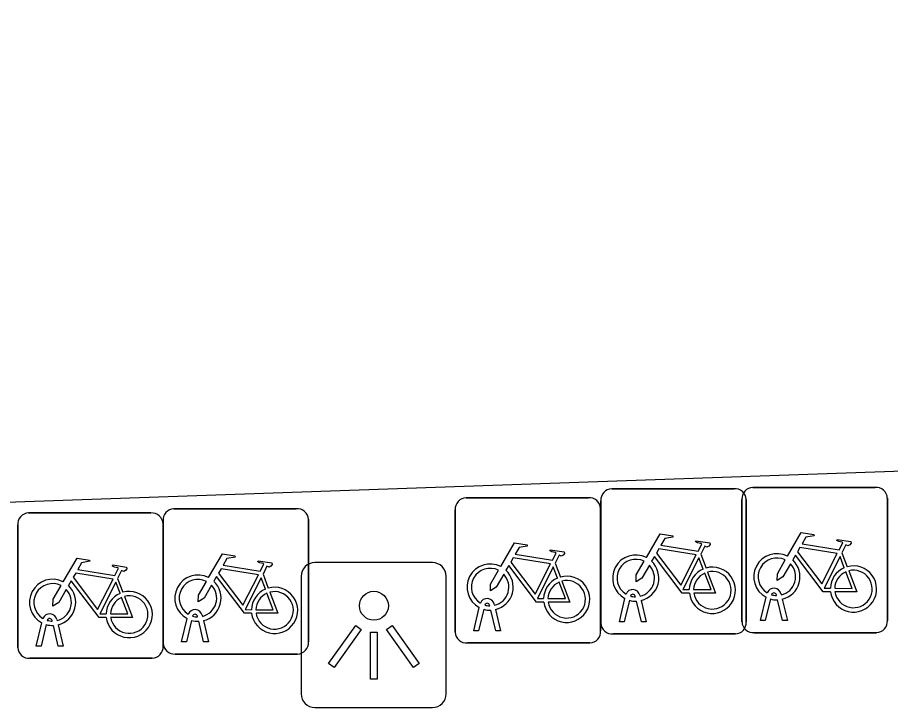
# Model space of a CAD drawing. Extents: x 160557 to 161245, y 385330 to 386505.
# Drawn here: x 160938.74 to 160944.74, y 386236.01 to 386240.75 of the extents above; entities that cross this region are included whole.
import ezdxf

# ---------------------------------------------------------------- set-up
doc = ezdxf.new("R2010")
doc.units = 0
for name, color, linetype in [('IMGEO_Fietsenrek', 7, 'Continuous'), ('IMGEO_Lichtpunt', 7, 'Continuous'), ('IMGEO_Rijbaan_lokaal_open', 7, 'Continuous')]:
    doc.layers.add(name, color=color, linetype=linetype)

msp = doc.modelspace()

# ---------------------------------------------------------------- linework, layer by layer
at = {"layer": 'IMGEO_Fietsenrek'}
for p, q in [((160942.8259, 386237.5135), (160943.6668, 386237.5135)), ((160943.6668, 386237.5135), (160942.8259, 386237.5135)), ((160943.7959, 386237.5225), (160944.6368, 386237.5225)), ((160944.6368, 386237.5225), (160943.7959, 386237.5225)), ((160941.8249, 386237.4515), (160942.6658, 386237.4515)), ((160942.6658, 386237.4515), (160941.8249, 386237.4515)), ((160944.7205, 386237.4481), (160944.7205, 386236.6072)), ((160944.7205, 386236.6072), (160944.7205, 386237.4481)), ((160942.7515, 386236.5889), (160942.7515, 386237.4298)), ((160942.7515, 386237.4298), (160942.7515, 386236.5889)), ((160943.7215, 386236.5979), (160943.7215, 386237.4388)), ((160943.7215, 386237.4388), (160943.7215, 386236.5979)), ((160943.7505, 386237.4391), (160943.7505, 386236.5982)), ((160943.7505, 386236.5982), (160943.7505, 386237.4391)), ((160938.8179, 386237.3465), (160939.6588, 386237.3465)), ((160939.6588, 386237.3465), (160938.8179, 386237.3465)), ((160939.8169, 386237.3755), (160940.6578, 386237.3755)), ((160940.6578, 386237.3755), (160939.8169, 386237.3755)), ((160941.7505, 386236.5269), (160941.7505, 386237.3678)), ((160941.7505, 386237.3678), (160941.7505, 386236.5269)), ((160942.7495, 386237.3771), (160942.7495, 386236.5362)), ((160942.7495, 386236.5362), (160942.7495, 386237.3771)), ((160938.7435, 386236.4219), (160938.7435, 386237.2628)), ((160938.7435, 386237.2628), (160938.7435, 386236.4219)), ((160939.7425, 386236.4509), (160939.7425, 386237.2918)), ((160939.7425, 386237.2918), (160939.7425, 386236.4509)), ((160939.7425, 386237.2721), (160939.7425, 386236.4312)), ((160939.7425, 386236.4312), (160939.7425, 386237.2721)), ((160940.7415, 386237.3011), (160940.7415, 386236.4602)), ((160940.7415, 386236.4602), (160940.7415, 386237.3011)), ((160943.4382, 386237.0632), (160943.4745, 386236.968)), ((160944.4082, 386237.0722), (160944.4445, 386236.977)), ((160942.4372, 386237.0012), (160942.4735, 386236.906)), ((160940.4292, 386236.9252), (160940.4655, 386236.83)), ((160939.4302, 386236.8962), (160939.4665, 386236.801)), ((160943.9589, 386236.7789), (160943.9579, 386236.7832)), ((160943.9896, 386236.7904), (160943.9914, 386236.7825)), ((160942.8785, 386236.5983), (160942.9168, 386236.7583)), ((160942.9472, 386236.7461), (160942.9119, 386236.5983)), ((160942.9889, 386236.7699), (160942.9879, 386236.7742)), ((160943.03, 386236.5983), (160942.9961, 386236.74)), ((160943.0196, 386236.7814), (160943.0214, 386236.7735)), ((160943.0284, 386236.7443), (160943.0634, 386236.5983)), ((160943.8485, 386236.6073), (160943.8868, 386236.7673)), ((160943.9172, 386236.7551), (160943.8819, 386236.6073)), ((160944, 386236.6073), (160943.9661, 386236.749)), ((160943.9984, 386236.7533), (160944.0334, 386236.6073)), ((160941.8775, 386236.5363), (160941.9158, 386236.6963)), ((160941.9462, 386236.6841), (160941.9109, 386236.5363)), ((160941.9879, 386236.7079), (160941.9869, 386236.7122)), ((160942.029, 386236.5363), (160941.9951, 386236.678)), ((160942.0186, 386236.7194), (160942.0204, 386236.7115)), ((160942.0274, 386236.6823), (160942.0624, 386236.5363)), ((160938.9809, 386236.6029), (160938.9799, 386236.6072)), ((160939.0116, 386236.6144), (160939.0134, 386236.6065)), ((160939.8695, 386236.4603), (160939.9078, 386236.6203)), ((160939.9382, 386236.6081), (160939.9029, 386236.4603)), ((160939.9799, 386236.6319), (160939.9789, 386236.6362)), ((160940.0106, 386236.6434), (160940.0124, 386236.6355)), ((160940.0194, 386236.6063), (160940.0544, 386236.4603)), ((160943.8819, 386236.6073), (160943.8485, 386236.6073)), ((160944.0334, 386236.6073), (160944, 386236.6073)), ((160938.8705, 386236.4313), (160938.9088, 386236.5913)), ((160938.9392, 386236.5791), (160938.9039, 386236.4313)), ((160939.022, 386236.4313), (160938.9881, 386236.573)), ((160939.0204, 386236.5773), (160939.0554, 386236.4313)), ((160940.021, 386236.4603), (160939.9871, 386236.602)), ((160942.9119, 386236.5983), (160942.8785, 386236.5983)), ((160943.0634, 386236.5983), (160943.03, 386236.5983)), ((160941.9109, 386236.5363), (160941.8775, 386236.5363)), ((160942.0624, 386236.5363), (160942.029, 386236.5363)), ((160943.6761, 386236.5145), (160942.8352, 386236.5145)), ((160942.8352, 386236.5145), (160943.6761, 386236.5145)), ((160944.6461, 386236.5235), (160943.8052, 386236.5235)), ((160943.8052, 386236.5235), (160944.6461, 386236.5235)), ((160938.9039, 386236.4313), (160938.8705, 386236.4313)), ((160939.0554, 386236.4313), (160939.022, 386236.4313)), ((160939.9029, 386236.4603), (160939.8695, 386236.4603)), ((160940.0544, 386236.4603), (160940.021, 386236.4603)), ((160942.6751, 386236.4525), (160941.8342, 386236.4525)), ((160941.8342, 386236.4525), (160942.6751, 386236.4525)), ((160940.6671, 386236.3765), (160939.8262, 386236.3765)), ((160939.8262, 386236.3765), (160940.6671, 386236.3765)), ((160939.6681, 386236.3475), (160938.8272, 386236.3475)), ((160938.8272, 386236.3475), (160939.6681, 386236.3475))]:
    msp.add_line(p, q, dxfattribs=at)
for points in [[(160943.0641, 386237.0402), (160943.1588, 386237.2037), (160943.245, 386237.1899), (160943.2467, 386237.1812), (160943.1906, 386237.1703), (160943.1644, 386237.125), (160943.4196, 386237.0842)], [(160944.0341, 386237.0492), (160944.1288, 386237.2127), (160944.215, 386237.1989), (160944.2167, 386237.1902), (160944.1606, 386237.1793), (160944.1344, 386237.134), (160944.3896, 386237.0932)], [(160943.4196, 386237.0842), (160943.4446, 386237.133), (160943.4395, 386237.137), (160943.4163, 386237.1407), (160943.4036, 386237.1482), (160943.4026, 386237.1513), (160943.4048, 386237.1559), (160943.4996, 386237.1408), (160943.5019, 386237.1305), (160943.4925, 386237.1181), (160943.4801, 386237.1117), (160943.4656, 386237.1179), (160943.4382, 386237.0632)], [(160944.3896, 386237.0932), (160944.4146, 386237.142), (160944.4095, 386237.146), (160944.3863, 386237.1497), (160944.3736, 386237.1572), (160944.3726, 386237.1603), (160944.3748, 386237.1649), (160944.4696, 386237.1498), (160944.4719, 386237.1395), (160944.4625, 386237.1271), (160944.4501, 386237.1207), (160944.4356, 386237.1269), (160944.4082, 386237.0722)], [(160942.0631, 386236.9782), (160942.1578, 386237.1417), (160942.244, 386237.1279), (160942.2457, 386237.1192), (160942.1896, 386237.1083), (160942.1634, 386237.063), (160942.4186, 386237.0222)], [(160942.4186, 386237.0222), (160942.4436, 386237.071), (160942.4385, 386237.075), (160942.4153, 386237.0787), (160942.4026, 386237.0862), (160942.4016, 386237.0893), (160942.4038, 386237.0939), (160942.4986, 386237.0788), (160942.5009, 386237.0685), (160942.4915, 386237.0561), (160942.4791, 386237.0497), (160942.4646, 386237.0559), (160942.4372, 386237.0012)], [(160943.4067, 386237.059), (160943.1499, 386237.1), (160943.1332, 386237.0712), (160943.3002, 386236.8509), (160943.4067, 386237.059)], [(160944.3767, 386237.068), (160944.1199, 386237.109), (160944.1032, 386237.0802), (160944.2702, 386236.8599), (160944.3767, 386237.068)], [(160939.0561, 386236.8732), (160939.1508, 386237.0367), (160939.237, 386237.0229), (160939.2387, 386237.0142), (160939.1826, 386237.0033), (160939.1564, 386236.958), (160939.4116, 386236.9172)], [(160940.0551, 386236.9022), (160940.1498, 386237.0657), (160940.236, 386237.0519), (160940.2377, 386237.0432), (160940.1816, 386237.0323), (160940.1554, 386236.987), (160940.4106, 386236.9462)], [(160942.4057, 386236.997), (160942.1489, 386237.038), (160942.1322, 386237.0092), (160942.2992, 386236.7889), (160942.4057, 386236.997)], [(160943.3598, 386236.7955), (160943.3101, 386236.7956), (160943.1194, 386237.0473), (160943.1004, 386237.0145)], [(160943.4547, 386236.961), (160943.4254, 386237.0378), (160943.316, 386236.8197), (160943.3587, 386236.8196)], [(160944.0548, 386236.9967), (160944.0032, 386236.9075), (160943.9633, 386236.8815), (160943.9645, 386236.929), (160944.019, 386237.0232)], [(160944.3298, 386236.8045), (160944.2801, 386236.8046), (160944.0894, 386237.0563), (160944.0704, 386237.0235)], [(160944.4247, 386236.97), (160944.3954, 386237.0468), (160944.286, 386236.8287), (160944.3287, 386236.8286)], [(160939.4116, 386236.9172), (160939.4366, 386236.966), (160939.4315, 386236.97), (160939.4083, 386236.9737), (160939.3956, 386236.9812), (160939.3946, 386236.9843), (160939.3968, 386236.9889), (160939.4916, 386236.9738), (160939.4939, 386236.9635), (160939.4845, 386236.9511), (160939.4721, 386236.9447), (160939.4576, 386236.9509), (160939.4302, 386236.8962)], [(160940.4106, 386236.9462), (160940.4356, 386236.995), (160940.4305, 386236.999), (160940.4073, 386237.0027), (160940.3946, 386237.0102), (160940.3936, 386237.0133), (160940.3958, 386237.0179), (160940.4906, 386237.0028), (160940.4929, 386236.9925), (160940.4835, 386236.9801), (160940.4711, 386236.9737), (160940.4566, 386236.9799), (160940.4292, 386236.9252)], [(160942.3588, 386236.7335), (160942.3091, 386236.7336), (160942.1184, 386236.9853), (160942.0994, 386236.9525)], [(160942.4537, 386236.899), (160942.4244, 386236.9758), (160942.315, 386236.7577), (160942.3577, 386236.7576)], [(160943.0848, 386236.9877), (160943.0332, 386236.8985), (160942.9933, 386236.8725), (160942.9945, 386236.92), (160943.049, 386237.0142)], [(160939.3987, 386236.892), (160939.1419, 386236.933), (160939.1252, 386236.9042), (160939.2922, 386236.6839), (160939.3987, 386236.892)], [(160940.3508, 386236.6575), (160940.3011, 386236.6576), (160940.1104, 386236.9093), (160940.0914, 386236.8765)], [(160940.3977, 386236.921), (160940.1409, 386236.962), (160940.1242, 386236.9332), (160940.2912, 386236.7129), (160940.3977, 386236.921)], [(160942.0838, 386236.9257), (160942.0322, 386236.8365), (160941.9923, 386236.8105), (160941.9935, 386236.858), (160942.048, 386236.9522)], [(160943.3887, 386236.8195), (160943.5086, 386236.8193), (160943.4654, 386236.9329)], [(160943.4852, 386236.9398), (160943.5402, 386236.7952), (160943.3901, 386236.7955)], [(160944.3587, 386236.8285), (160944.4786, 386236.8283), (160944.4354, 386236.9419)], [(160944.4552, 386236.9488), (160944.5102, 386236.8042), (160944.3601, 386236.8045)], [(160939.0768, 386236.8207), (160939.0252, 386236.7315), (160938.9853, 386236.7055), (160938.9865, 386236.753), (160939.041, 386236.8472)], [(160939.3518, 386236.6285), (160939.3021, 386236.6286), (160939.1114, 386236.8803), (160939.0924, 386236.8475)], [(160939.4467, 386236.794), (160939.4174, 386236.8708), (160939.308, 386236.6527), (160939.3507, 386236.6526)], [(160940.0758, 386236.8497), (160940.0242, 386236.7605), (160939.9843, 386236.7345), (160939.9855, 386236.782), (160940.04, 386236.8762)], [(160940.4457, 386236.823), (160940.4164, 386236.8998), (160940.307, 386236.6817), (160940.3497, 386236.6816)], [(160942.3877, 386236.7575), (160942.5076, 386236.7573), (160942.4644, 386236.8709)], [(160942.4842, 386236.8778), (160942.5392, 386236.7332), (160942.3891, 386236.7335)], [(160940.3797, 386236.6815), (160940.4996, 386236.6813), (160940.4564, 386236.7949)], [(160940.4762, 386236.8018), (160940.5312, 386236.6572), (160940.3811, 386236.6575)], [(160939.3807, 386236.6525), (160939.5006, 386236.6523), (160939.4574, 386236.7659)], [(160939.4772, 386236.7728), (160939.5322, 386236.6282), (160939.3821, 386236.6285)]]:
    msp.add_lwpolyline(points, dxfattribs=at)
for centre, radius, start, end in [((160942.8292, 386237.4356), 0.0779, 92.4484, 184.28452), ((160942.8292, 386237.4356), 0.0779, 92.4484, 184.28452), ((160943.6726, 386237.4358), 0.0779, 2.4484, 94.28452), ((160943.6726, 386237.4358), 0.0779, 2.4484, 94.28452), ((160943.7992, 386237.4446), 0.0779, 92.4484, 184.28452), ((160943.7992, 386237.4446), 0.0779, 92.4484, 184.28452), ((160944.6426, 386237.4448), 0.0779, 2.4484, 94.28452), ((160944.6426, 386237.4448), 0.0779, 2.4484, 94.28452), ((160941.8282, 386237.3736), 0.0779, 92.4484, 184.28452), ((160941.8282, 386237.3736), 0.0779, 92.4484, 184.28452), ((160942.6716, 386237.3738), 0.0779, 2.4484, 94.28452), ((160942.6716, 386237.3738), 0.0779, 2.4484, 94.28452), ((160938.8212, 386237.2686), 0.0779, 92.4484, 184.28452), ((160938.8212, 386237.2686), 0.0779, 92.4484, 184.28452), ((160939.6646, 386237.2688), 0.0779, 2.4484, 94.28452), ((160939.6646, 386237.2688), 0.0779, 2.4484, 94.28452), ((160939.8202, 386237.2976), 0.0779, 92.4484, 184.28452), ((160939.8202, 386237.2976), 0.0779, 92.4484, 184.28452), ((160940.6636, 386237.2978), 0.0779, 2.4484, 94.28452), ((160940.6636, 386237.2978), 0.0779, 2.4484, 94.28452), ((160942.9911, 386236.8989), 0.159, 62.67661, 242.13685), ((160942.9911, 386236.8989), 0.129, 63.31916, 238.90302), ((160943.9611, 386236.9079), 0.159, 62.67661, 242.13685), ((160943.9611, 386236.9079), 0.129, 63.31916, 238.90302), ((160943.9611, 386236.9079), 0.159, 283.5766, 46.60424), ((160941.9901, 386236.8369), 0.159, 62.67661, 242.13685), ((160941.9901, 386236.8369), 0.129, 63.31916, 238.90302), ((160942.9911, 386236.8989), 0.129, 283.60429, 43.43025), ((160942.9911, 386236.8989), 0.159, 283.5766, 46.60424), ((160943.5177, 386236.8149), 0.159, 187.0065, 105.77075), ((160943.9611, 386236.9079), 0.129, 283.60429, 43.43025), ((160944.4877, 386236.8239), 0.159, 113.3408, 178.32165), ((160944.4877, 386236.8239), 0.159, 187.0065, 105.77075), ((160939.9821, 386236.7609), 0.159, 62.67661, 242.13685), ((160941.9901, 386236.8369), 0.129, 283.60429, 43.43025), ((160941.9901, 386236.8369), 0.159, 283.5766, 46.60424), ((160942.5167, 386236.7529), 0.159, 187.0065, 105.77075), ((160943.5177, 386236.8149), 0.159, 113.3408, 178.32165), ((160943.5177, 386236.8149), 0.129, 113.92302, 177.95563), ((160943.5177, 386236.8149), 0.129, 188.67146, 104.58832), ((160944.4877, 386236.8239), 0.129, 113.92302, 177.95563), ((160944.4877, 386236.8239), 0.129, 188.67146, 104.58832), ((160938.9831, 386236.7319), 0.159, 62.67661, 242.13685), ((160938.9831, 386236.7319), 0.129, 63.31916, 238.90302), ((160938.9831, 386236.7319), 0.159, 283.5766, 46.60424), ((160939.9821, 386236.7609), 0.129, 63.31916, 238.90302), ((160939.9821, 386236.7609), 0.129, 283.60429, 43.43025), ((160939.9821, 386236.7609), 0.159, 283.5766, 46.60424), ((160942.5167, 386236.7529), 0.159, 113.3408, 178.32165), ((160942.5167, 386236.7529), 0.129, 113.92302, 177.95563), ((160942.5167, 386236.7529), 0.129, 188.67146, 104.58832), ((160938.9831, 386236.7319), 0.129, 283.60429, 43.43025), ((160939.5097, 386236.6479), 0.159, 113.3408, 178.32165), ((160939.5097, 386236.6479), 0.159, 187.0065, 105.77075), ((160940.5087, 386236.6769), 0.159, 113.3408, 178.32165), ((160940.5087, 386236.6769), 0.159, 187.0065, 105.77075), ((160940.5087, 386236.6769), 0.129, 113.92302, 177.95563), ((160940.5087, 386236.6769), 0.129, 188.67146, 104.58832), ((160942.9709, 386236.7703), 0.0499, 12.8025, 158.69338), ((160942.9709, 386236.7703), 0.0174, 12.8025, 163.45023), ((160943.9409, 386236.7793), 0.0499, 12.8025, 158.69338), ((160943.9409, 386236.7793), 0.0174, 12.8025, 163.45023), ((160943.9611, 386236.9079), 0.129, 253.41502, 269.02044), ((160939.5097, 386236.6479), 0.129, 113.92302, 177.95563), ((160939.5097, 386236.6479), 0.129, 188.67146, 104.58832), ((160941.9699, 386236.7083), 0.0499, 12.8025, 158.69338), ((160941.9699, 386236.7083), 0.0174, 12.8025, 163.45023), ((160942.9911, 386236.8989), 0.159, 253.99666, 271.78671), ((160942.9911, 386236.8989), 0.129, 253.41502, 269.02044), ((160943.9611, 386236.9079), 0.159, 253.99666, 271.78671), ((160939.9619, 386236.6323), 0.0499, 12.8025, 158.69338), ((160941.9901, 386236.8369), 0.159, 253.99666, 271.78671), ((160941.9901, 386236.8369), 0.129, 253.41502, 269.02044), ((160938.9629, 386236.6033), 0.0499, 12.8025, 158.69338), ((160938.9629, 386236.6033), 0.0174, 12.8025, 163.45023), ((160938.9831, 386236.7319), 0.129, 253.41502, 269.02044), ((160939.9821, 386236.7609), 0.159, 253.99666, 271.78671), ((160939.9619, 386236.6323), 0.0174, 12.8025, 163.45023), ((160939.9821, 386236.7609), 0.129, 253.41502, 269.02044), ((160944.6428, 386236.6014), 0.0779, 272.4484, 4.28452), ((160944.6428, 386236.6014), 0.0779, 272.4484, 4.28452), ((160938.9831, 386236.7319), 0.159, 253.99666, 271.78671), ((160942.8294, 386236.5922), 0.0779, 182.4484, 274.28452), ((160942.8294, 386236.5922), 0.0779, 182.4484, 274.28452), ((160943.6728, 386236.5924), 0.0779, 272.4484, 4.28452), ((160943.6728, 386236.5924), 0.0779, 272.4484, 4.28452), ((160943.7994, 386236.6012), 0.0779, 182.4484, 274.28452), ((160943.7994, 386236.6012), 0.0779, 182.4484, 274.28452), ((160941.8284, 386236.5302), 0.0779, 182.4484, 274.28452), ((160941.8284, 386236.5302), 0.0779, 182.4484, 274.28452), ((160942.6718, 386236.5304), 0.0779, 272.4484, 4.28452), ((160942.6718, 386236.5304), 0.0779, 272.4484, 4.28452), ((160939.6648, 386236.4254), 0.0779, 272.4484, 4.28452), ((160939.6648, 386236.4254), 0.0779, 272.4484, 4.28452), ((160939.8204, 386236.4542), 0.0779, 182.4484, 274.28452), ((160939.8204, 386236.4542), 0.0779, 182.4484, 274.28452), ((160940.6638, 386236.4544), 0.0779, 272.4484, 4.28452), ((160940.6638, 386236.4544), 0.0779, 272.4484, 4.28452), ((160938.8214, 386236.4252), 0.0779, 182.4484, 274.28452), ((160938.8214, 386236.4252), 0.0779, 182.4484, 274.28452)]:
    msp.add_arc(centre, radius, start, end, dxfattribs=at)
at = {"layer": 'IMGEO_Lichtpunt'}
for p, q in [((160941.5936, 386237.0051), (160940.7865, 386237.0051)), ((160941.5936, 386237.0051), (160940.7865, 386237.0051)), ((160940.6918, 386236.9105), (160940.6918, 386236.1033)), ((160940.6918, 386236.9105), (160940.6918, 386236.1033)), ((160941.6883, 386236.1033), (160941.6883, 386236.9105)), ((160941.6883, 386236.1033), (160941.6883, 386236.9105)), ((160940.7865, 386236.0087), (160941.5936, 386236.0087)), ((160940.7865, 386236.0087), (160941.5936, 386236.0087))]:
    msp.add_line(p, q, dxfattribs=at)
for points in [[(160941.0662, 386236.5738), (160941.1047, 386236.5463), (160940.9174, 386236.2839), (160940.8789, 386236.3114), (160941.0662, 386236.5738)], [(160941.2776, 386236.5461), (160941.3162, 386236.5735), (160941.5029, 386236.3106), (160941.4643, 386236.2832), (160941.2776, 386236.5461)], [(160941.1677, 386236.5261), (160941.215, 386236.5261), (160941.215, 386236.2037), (160941.1677, 386236.2037), (160941.1677, 386236.5261)]]:
    msp.add_lwpolyline(points, dxfattribs=at)
msp.add_circle((160941.1914, 386236.7084), 0.0994, dxfattribs=at)
for centre, start, end in [((160940.7865, 386236.9105), 90, 180), ((160940.7865, 386236.9105), 90, 180), ((160941.5936, 386236.9105), 0, 90), ((160941.5936, 386236.9105), 0, 90), ((160940.7865, 386236.1033), 180, 270), ((160940.7865, 386236.1033), 180, 270), ((160941.5936, 386236.1033), 270, 0), ((160941.5936, 386236.1033), 270, 360)]:
    msp.add_arc(centre, 0.0946, start, end, dxfattribs=at)
at = {"layer": 'IMGEO_Rijbaan_lokaal_open'}
msp.add_lwpolyline([(160930.591, 386239.026), (160930.651, 386237.142), (160983.686, 386238.993), (160989.383, 386239.192), (160989.282, 386242.051)], dxfattribs=at)

doc.saveas('drawing.dxf')
